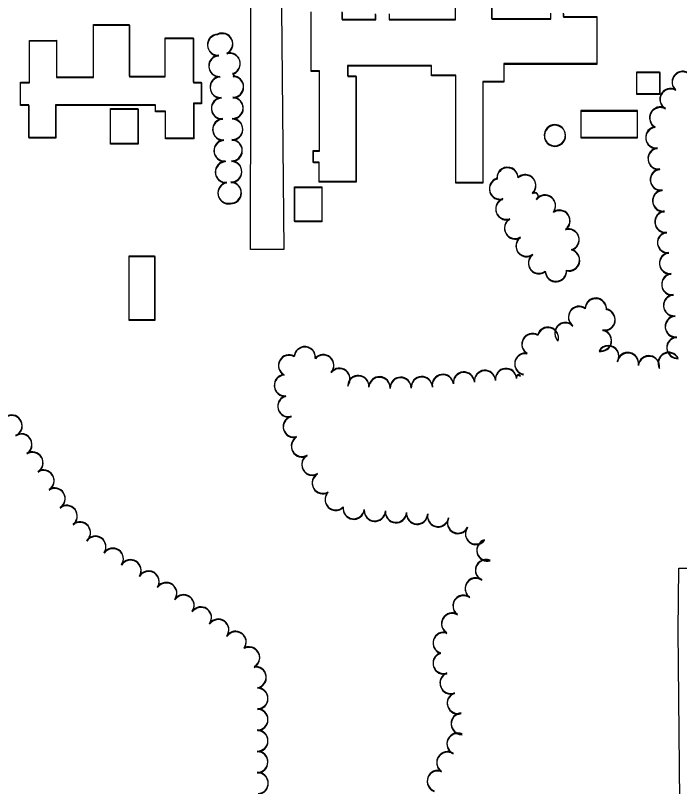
# Model space of a CAD drawing. Extents: x -25029 to 2274964, y -81170 to 687028.
# Drawn here: x 3240 to 3866, y -66164 to -65436 of the extents above; entities that cross this region are included whole.
import ezdxf

# ---------------------------------------------------------------- set-up
doc = ezdxf.new("R2010")
doc.units = 0
for name, color, linetype in [('81911BEA - RW_X_Fee_RW', 7, 'Continuous'), ('BLDG', 7, 'Continuous'), ('ROAD', 7, 'Continuous'), ('TREES', 7, 'Continuous')]:
    doc.layers.add(name, color=color, linetype=linetype)

msp = doc.modelspace()

# ---------------------------------------------------------------- linework, layer by layer
at = {"layer": '81911BEA - RW_X_Fee_RW'}
msp.add_line((3865.43, -65957.84), (3890.43, -65958.05), dxfattribs=at)
msp.add_lwpolyline([(3868.94, -66444.33), (3867.04, -66241.87), (3864.93, -66016.69), (3865.43, -65957.84)], dxfattribs=at)
at = {"layer": 'BLDG'}
for points in [[(3592.18, -65434.68), (3592.18, -65439.64), (3654.77, -65439.63), (3654.77, -65420.72)], [(3592.3, -65435.33), (3592.3, -65440.29), (3654.89, -65440.29), (3654.89, -65421.38)], [(3688.89, -65420.71), (3688.89, -65438.99), (3744.79, -65438.99), (3744.79, -65434.04)], [(3689.01, -65421.38), (3689.01, -65439.66), (3744.91, -65439.66), (3744.91, -65434.71)], [(3756.52, -65434.04), (3756.52, -65437.14), (3788.11, -65437.13), (3788.12, -65481.65), (3700.42, -65481.66), (3700.42, -65498.57), (3680.59, -65498.58), (3680.6, -65593.91), (3655.07, -65593.91), (3655.06, -65492.64), (3632.1, -65492.64), (3632.1, -65483.25), (3553, -65483.26), (3553, -65493.14), (3560.88, -65493.14), (3560.89, -65592.99), (3526.19, -65592.99), (3526.19, -65574.56), (3520.66, -65574.56), (3520.66, -65563.62), (3526.38, -65563.62), (3526.37, -65488.56), (3518.54, -65488.56), (3518.53, -65432.72)], [(3756.64, -65434.71), (3756.64, -65437.81), (3788.23, -65437.81), (3788.23, -65482.33), (3700.53, -65482.33), (3700.53, -65499.24), (3680.7, -65499.24), (3680.7, -65594.57), (3655.17, -65594.57), (3655.17, -65493.3), (3632.21, -65493.3), (3632.21, -65483.91), (3553.11, -65483.91), (3553.11, -65493.79), (3560.99, -65493.79), (3560.99, -65593.64), (3526.29, -65593.64), (3526.29, -65575.21), (3520.76, -65575.21), (3520.76, -65564.27), (3526.48, -65564.27), (3526.48, -65489.21), (3518.65, -65489.21), (3518.65, -65433.37)], [(3547.7, -65432.72), (3547.7, -65439.78), (3579.37, -65439.78), (3579.37, -65434.68)], [(3547.82, -65433.37), (3547.82, -65440.43), (3579.49, -65440.43), (3579.49, -65435.33)]]:
    msp.add_lwpolyline(points, dxfattribs=at)
for points in [[(3278.28, -65459.63), (3278.28, -65494.17), (3313.22, -65494.17), (3313.21, -65444.6), (3346.99, -65444.6), (3347, -65493.33), (3380.82, -65493.32), (3380.82, -65457.37), (3407.34, -65457.37), (3407.34, -65499.22), (3414.92, -65499.22), (3414.92, -65519.06), (3407.7, -65519.06), (3407.71, -65552.12), (3381.1, -65552.12), (3381.09, -65526.4), (3371.73, -65526.4), (3371.73, -65520.59), (3277.5, -65520.6), (3277.51, -65551.49), (3252.33, -65551.5), (3252.32, -65520.49), (3244.3, -65520.49), (3244.3, -65499.13), (3252.87, -65499.13), (3252.87, -65459.64)], [(3278.39, -65460.25), (3278.39, -65494.79), (3313.33, -65494.79), (3313.33, -65445.22), (3347.11, -65445.22), (3347.11, -65493.95), (3380.93, -65493.95), (3380.93, -65458), (3407.45, -65458), (3407.45, -65499.85), (3415.03, -65499.85), (3415.03, -65519.69), (3407.81, -65519.69), (3407.81, -65552.75), (3381.2, -65552.75), (3381.2, -65527.03), (3371.84, -65527.03), (3371.84, -65521.22), (3277.61, -65521.22), (3277.61, -65552.11), (3252.43, -65552.11), (3252.43, -65521.1), (3244.41, -65521.1), (3244.41, -65499.74), (3252.98, -65499.74), (3252.98, -65460.25)], [(3847.38, -65489.31), (3847.38, -65510.17), (3825.84, -65510.18), (3825.84, -65489.32)], [(3847.49, -65490), (3847.49, -65510.86), (3825.95, -65510.86), (3825.95, -65490)], [(3355.2, -65524.06), (3355.21, -65557.12), (3329.3, -65557.13), (3329.29, -65524.07)], [(3355.31, -65524.69), (3355.31, -65557.75), (3329.4, -65557.75), (3329.4, -65524.69)], [(3773.11, -65550.94), (3826.5, -65550.94), (3826.49, -65526.03), (3773.1, -65526.03)], [(3773.21, -65551.62), (3826.6, -65551.62), (3826.6, -65526.71), (3773.21, -65526.71)], [(3528.59, -65597.9), (3528.6, -65630.38), (3502.98, -65630.39), (3502.97, -65597.91)], [(3528.69, -65598.55), (3528.69, -65631.03), (3503.07, -65631.03), (3503.07, -65598.55)], [(3370.89, -65663.15), (3370.9, -65723.5), (3346.94, -65723.51), (3346.93, -65663.16)], [(3370.98, -65663.78), (3370.98, -65724.13), (3347.02, -65724.13), (3347.02, -65663.78)]]:
    msp.add_lwpolyline(points, close=True, dxfattribs=at)
at = {"layer": 'ROAD'}
msp.add_lwpolyline([(3489.79, -65332.41), (3492.89, -65657.1), (3461.5, -65657.12), (3462.16, -65335.6)], dxfattribs=at)
at = {"layer": 'TREES'}
for centre, radius, start, end in [((3430.79, -65463.7), 10, 93.20438, 273.20438), ((3430.9, -65464.34), 10, 93.19738, 273.19738), ((3434.57, -65462.72), 10, 295.72112, 115.72112), ((3434.68, -65463.36), 10, 295.71412, 115.71412), ((3431.96, -65483.66), 10, 93.52167, 273.52167), ((3432.07, -65484.3), 10, 93.51467, 273.51467), ((3441.59, -65481.36), 10, 285.56924, 105.56924), ((3441.7, -65482), 10, 285.56224, 105.56224), ((3444.61, -65492.17), 1.22, 285.56925, 105.56925), ((3444.71, -65492.81), 1.22, 285.56225, 105.56225), ((3869.21, -65498.78), 10, 48.40244, 228.40244), ((3869.32, -65499.47), 10, 48.39544, 228.39544), ((3433.19, -65503.62), 10, 93.52167, 273.52167), ((3433.29, -65504.26), 10, 93.51467, 273.51467), ((3444.81, -65503.34), 10, 269.29969, 89.29969), ((3444.91, -65503.98), 10, 269.29269, 89.29269), ((3857.71, -65514.99), 10, 60.85559, 240.85559), ((3857.81, -65515.68), 10, 60.84859, 240.84859), ((3444.46, -65523.34), 10, 268.7078, 88.7078), ((3434.42, -65523.59), 10, 93.52167, 273.52167), ((3434.52, -65524.23), 10, 93.51467, 273.51467), ((3444.56, -65523.98), 10, 268.7008, 88.7008), ((3847.99, -65532.47), 10, 61.03277, 241.03277), ((3848.09, -65533.16), 10, 61.02577, 241.02577), ((3435.65, -65543.55), 10, 93.52167, 273.52167), ((3435.75, -65544.19), 10, 93.51467, 273.51467), ((3444.01, -65543.34), 10, 268.70779, 88.70779), ((3444.11, -65543.98), 10, 268.70079, 88.70079), ((3748.54, -65549.19), 10, 327.07986, 147.07986), ((3748.64, -65549.86), 10, 327.07286, 147.07286), ((3844.24, -65551.16), 10, 96.25503, 276.25503), ((3844.34, -65551.85), 10, 96.24803, 276.24803), ((3748.54, -65549.19), 10, 147.07986, 327.07986), ((3748.64, -65549.86), 10, 147.07286, 327.07286), ((3436.88, -65563.51), 10, 93.52167, 273.52167), ((3436.97, -65564.15), 10, 93.51467, 273.51467), ((3443.56, -65563.33), 10, 268.7078, 88.7078), ((3443.66, -65563.97), 10, 268.7008, 88.7008), ((3846.42, -65571.04), 10, 96.25503, 276.25503), ((3846.51, -65571.73), 10, 96.24803, 276.24803), ((3438.12, -65583.68), 10, 93.53376, 273.53376), ((3438.21, -65584.32), 10, 93.52676, 273.52676), ((3437.5, -65573.6), 0.104, 93.52168, 273.5217), ((3437.59, -65574.24), 0.104, 93.51468, 273.5147), ((3443.11, -65583.33), 10, 268.70779, 88.70779), ((3443.2, -65583.97), 10, 268.70079, 88.70079), ((3703.9, -65589.37), 10, 2.88435, 182.88435), ((3703.99, -65590.05), 10, 2.87735, 182.87735), ((3848.6, -65590.93), 10, 96.25504, 276.25504), ((3848.69, -65591.62), 10, 96.24804, 276.24804), ((3442.66, -65603.32), 10, 268.7078, 88.7078), ((3696.72, -65599.47), 10, 106.31131, 286.31131), ((3696.81, -65600.15), 10, 106.30431, 286.30431), ((3720.58, -65596.3), 10, 312.02608, 132.02608), ((3720.68, -65596.97), 10, 312.01908, 132.01908), ((3440.59, -65603.49), 10, 100.6508, 280.6508), ((3440.68, -65604.13), 10, 100.6438, 280.6438), ((3442.75, -65603.96), 10, 268.7008, 88.7008), ((3729.27, -65606.58), 3.48, 304.92189, 124.92188), ((3729.36, -65607.25), 3.48, 304.91489, 124.91488), ((3739.22, -65615.48), 10, 322.73428, 142.73428), ((3739.31, -65616.16), 10, 322.72728, 142.72728), ((3850.78, -65610.81), 10, 96.25503, 276.25503), ((3850.87, -65611.5), 10, 96.24803, 276.24803), ((3702.75, -65618.54), 10, 108.79353, 288.79353), ((3702.84, -65619.21), 10, 108.78653, 288.78653), ((3752.85, -65629.77), 10, 304.58551, 124.58551), ((3752.94, -65630.45), 10, 304.57851, 124.57851), ((3852.95, -65630.69), 10, 96.25504, 276.25504), ((3853.04, -65631.38), 10, 96.24804, 276.24804), ((3711.03, -65636.63), 10, 120.38871, 300.38871), ((3711.12, -65637.31), 10, 120.38171, 300.38171), ((3761.45, -65647.57), 10, 286.97165, 106.97165), ((3761.53, -65648.25), 10, 286.96465, 106.96465), ((3855.1, -65650.25), 9.68, 96.25503, 276.25503), ((3855.18, -65650.94), 9.68, 96.24803, 276.24803), ((3721.87, -65653.42), 10, 125.26796, 305.26796), ((3721.95, -65654.1), 10, 125.26096, 305.26096), ((3761.95, -65666.84), 10, 256.03753, 76.03753), ((3762.04, -65667.52), 10, 256.03053, 76.03053), ((3733.61, -65669.61), 10, 126.61878, 306.61878), ((3733.69, -65670.29), 10, 126.61178, 306.61178), ((3857.23, -65669.82), 10, 96.18999, 276.18999), ((3857.32, -65670.51), 10, 96.18299, 276.18299), ((3749.55, -65677.09), 10, 183.14866, 3.14866), ((3749.64, -65677.77), 10, 183.14166, 3.14166), ((3859.32, -65689.71), 10, 95.7957, 275.7957), ((3859.4, -65690.4), 10, 95.7887, 275.7887), ((3861.14, -65709.62), 10, 94.64676, 274.64676), ((3861.22, -65710.31), 10, 94.63976, 274.63976), ((3787.21, -65712.86), 10, 357.89902, 177.89902), ((3787.29, -65713.54), 10, 357.89202, 177.89202), ((3771.38, -65720.62), 10, 54.29834, 234.29834), ((3771.46, -65721.3), 10, 54.29134, 234.29134), ((3795.48, -65723.08), 10, 260.04114, 80.04114), ((3795.55, -65723.76), 10, 260.03414, 80.03414), ((3862.71, -65729.56), 10, 94.33981, 274.33981), ((3862.78, -65730.25), 10, 94.33281, 274.33281), ((3741.98, -65740.31), 10, 344.02133, 164.02133), ((3742.06, -65740.99), 10, 344.01433, 164.01433), ((3758.57, -65735.9), 10, 45.76687, 225.76687), ((3758.65, -65736.58), 10, 45.75987, 225.75987), ((3727.43, -65746.26), 10, 60.40873, 240.40873), ((3727.51, -65746.93), 10, 60.40173, 240.40173), ((3792.01, -65742.77), 10, 259.9846, 79.9846), ((3792.08, -65743.46), 10, 259.9776, 79.9776), ((3864.18, -65749.51), 10, 94.13673, 274.13673), ((3864.26, -65750.2), 10, 94.12973, 274.12973), ((3512.57, -65758.61), 10, 354.43073, 174.43073), ((3512.65, -65759.26), 10, 354.42373, 174.42373), ((3798.95, -65757.58), 10, 330.26322, 150.26322), ((3799.02, -65758.27), 10, 330.25622, 150.25622), ((3497.8, -65766.4), 10, 61.19135, 241.19135), ((3497.87, -65767.05), 10, 61.18435, 241.18435), ((3530, -65766.23), 10, 318.31777, 138.31776), ((3530.07, -65766.88), 10, 318.31077, 138.31076), ((3720.68, -65764.79), 10, 79.54567, 259.54567), ((3720.75, -65765.46), 10, 79.53867, 259.53867), ((3817.5, -65764.21), 10, 350.40651, 170.40651), ((3817.57, -65764.9), 10, 350.39951, 170.39951), ((3837.26, -65767.29), 10, 351.89586, 171.89586), ((3837.33, -65767.97), 10, 351.88886, 171.88886), ((3856.03, -65764.09), 10, 27.43766, 207.43766), ((3856.1, -65764.78), 10, 27.43066, 207.43066), ((3493.81, -65785.13), 10, 94.73908, 274.73908), ((3545.28, -65779.11), 10, 321.43945, 141.43945), ((3545.35, -65779.77), 10, 321.43245, 141.43245), ((3642.88, -65784.85), 10, 8.87247, 188.87247), ((3642.95, -65785.52), 10, 8.86547, 188.86547), ((3662.68, -65782.55), 9.95, 4.39306, 184.39306), ((3662.75, -65783.22), 9.95, 4.38606, 184.38606), ((3682.57, -65781.02), 10, 4.39306, 184.39306), ((3682.64, -65781.69), 10, 4.38606, 184.38606), ((3702.49, -65779.24), 10, 5.84544, 185.84544), ((3702.56, -65779.91), 10, 5.83844, 185.83844), ((3714.3, -65777.44), 2.02, 22.7909, 202.7909), ((3493.88, -65785.78), 10, 94.73208, 274.73208), ((3563.09, -65785.94), 10, 356.61822, 176.61822), ((3563.15, -65786.59), 10, 356.61122, 176.61122), ((3583.05, -65787.11), 10, 356.63921, 176.63921), ((3583.12, -65787.77), 10, 356.63221, 176.63221), ((3603.03, -65787.57), 10, 0.72791, 180.72791), ((3603.1, -65788.23), 10, 0.72091, 180.72091), ((3623.02, -65786.92), 10, 3.01172, 183.01172), ((3623.09, -65787.58), 10, 3.00472, 183.00472), ((3714.37, -65778.11), 2.02, 22.7839, 202.7839), ((3497.14, -65804.78), 10, 104.52663, 284.52663), ((3497.21, -65805.42), 10, 104.51963, 284.51963), ((3235.91, -65823.28), 10, 293.70331, 113.70331), ((3235.97, -65823.9), 10, 293.69631, 113.69631), ((3502.25, -65824.11), 10, 105.08288, 285.08288), ((3502.32, -65824.76), 10, 105.07588, 285.07588), ((3245.13, -65840.98), 10, 301.35994, 121.35994), ((3245.19, -65841.59), 10, 301.35294, 121.35294), ((3509.84, -65842.44), 10, 119.89787, 299.89787), ((3509.9, -65843.09), 10, 119.89087, 299.89087), ((3255.57, -65858.03), 10, 301.59373, 121.59373), ((3255.63, -65858.65), 10, 301.58673, 121.58673), ((3519.68, -65859.85), 10, 119.03797, 299.03798), ((3519.74, -65860.5), 10, 119.03097, 299.03098), ((3266.05, -65875.07), 10, 301.59373, 121.59373), ((3266.11, -65875.69), 10, 301.58673, 121.58673), ((3529.6, -65877.22), 10, 120.41604, 300.41604), ((3529.65, -65877.87), 10, 120.40904, 300.40904), ((3276.53, -65892.1), 10, 301.59373, 121.59373), ((3276.59, -65892.72), 10, 301.58673, 121.58673), ((3541.78, -65892.87), 10, 135.37117, 315.37117), ((3541.83, -65893.52), 10, 135.36417, 315.36417), ((3287.9, -65908.52), 10, 307.82024, 127.82024), ((3287.95, -65909.14), 10, 307.81324, 127.81324), ((3558.8, -65901.24), 10, 172.23971, 352.23971), ((3558.86, -65901.9), 10, 172.23271, 352.23271), ((3578.69, -65903.26), 10, 176.1502, 356.1502), ((3578.74, -65903.92), 10, 176.1432, 356.1432), ((3598.64, -65904.61), 10, 176.1502, 356.1502), ((3598.7, -65905.26), 10, 176.1432, 356.1432), ((3618.59, -65906.01), 10, 175.77871, 355.77871), ((3618.65, -65906.67), 10, 175.77171, 355.77171), ((3638.41, -65908.51), 10, 169.85171, 349.85171), ((3638.46, -65909.18), 10, 169.84471, 349.84471), ((3657.18, -65914.77), 10, 153.25145, 333.25145), ((3657.24, -65915.44), 10, 153.24445, 333.24445), ((3300.39, -65924.14), 10, 309.49427, 129.49427), ((3300.44, -65924.76), 10, 309.48727, 129.48727), ((3674.18, -65925.18), 10, 143.82609, 323.82609), ((3674.24, -65925.85), 10, 143.81909, 323.81909), ((3314.96, -65937.56), 10, 325.21053, 145.21053), ((3315.01, -65938.19), 10, 325.20353, 145.20353), ((3684.91, -65940.72), 10, 105.38983, 285.38983), ((3684.96, -65941.39), 10, 105.38283, 285.38283), ((3331.42, -65948.93), 10, 325.52972, 145.52972), ((3331.47, -65949.55), 10, 325.52272, 145.52272), ((3348.16, -65959.86), 10, 328.14719, 148.14719), ((3683.61, -65959.55), 10, 66.70763, 246.70763), ((3683.66, -65960.22), 10, 66.70063, 246.70063), ((3348.21, -65960.49), 10, 328.14019, 148.14019), ((3365.17, -65970.38), 10, 328.42177, 148.42177), ((3365.22, -65971.01), 10, 328.41477, 148.41477), ((3381.87, -65981.37), 10, 324.85672, 144.85672), ((3381.91, -65982), 10, 324.84972, 144.84972), ((3673.9, -65976.91), 10, 54.88415, 234.88415), ((3673.95, -65977.58), 10, 54.87715, 234.87715), ((3398.22, -65992.88), 10, 324.85672, 144.85672), ((3398.27, -65993.52), 10, 324.84972, 144.84972), ((3662.4, -65993.27), 10, 54.88415, 234.88415), ((3662.44, -65993.94), 10, 54.87715, 234.87715), ((3414.58, -66004.39), 10, 324.85672, 144.85672), ((3414.62, -66005.03), 10, 324.84972, 144.84972), ((3651.68, -66010.13), 10, 60.22593, 240.22593), ((3651.72, -66010.8), 10, 60.21893, 240.21893), ((3430.93, -66015.91), 10, 324.85672, 144.85672), ((3430.97, -66016.55), 10, 324.84972, 144.84972), ((3447.29, -66027.42), 10, 324.85672, 144.85672), ((3447.33, -66028.06), 10, 324.84972, 144.84972), ((3643.63, -66028.32), 10, 72.04139, 252.04139), ((3643.67, -66028.99), 10, 72.03439, 252.03439), ((3460.08, -66042.05), 10, 297.4931, 117.49311), ((3460.12, -66042.69), 10, 297.4861, 117.48611), ((3643.6, -66047.36), 10, 107.79374, 287.79374), ((3643.64, -66048.02), 10, 107.78674, 287.78674), ((3466.28, -66060.79), 10, 279.13353, 99.13353), ((3466.32, -66061.43), 10, 279.12653, 99.12653), ((3650.19, -66066.24), 10, 110.68348, 290.68348), ((3650.23, -66066.9), 10, 110.67648, 290.67648), ((3467.85, -66080.66), 10, 269.90476, 89.90476), ((3467.89, -66081.31), 10, 269.89776, 89.89776), ((3657.01, -66085.04), 10, 109.16355, 289.16355), ((3657.04, -66085.7), 10, 109.15655, 289.15655), ((3467.82, -66100.66), 10, 269.90476, 89.90476), ((3467.85, -66101.31), 10, 269.89776, 89.89776), ((3660.65, -66104.48), 10, 92.03896, 272.03896), ((3660.68, -66105.14), 10, 92.03196, 272.03196), ((3467.79, -66120.66), 10, 269.90476, 89.90476), ((3467.82, -66121.31), 10, 269.89776, 89.89776), ((3656.74, -66123.52), 10, 64.80326, 244.80326), ((3656.77, -66124.19), 10, 64.79626, 244.79626), ((3467.75, -66140.66), 10, 269.90476, 89.90476), ((3467.78, -66141.31), 10, 269.89776, 89.89776), ((3647.11, -66141), 10, 57.49864, 237.49864), ((3647.14, -66141.67), 10, 57.49164, 237.49164), ((3468.18, -66160.65), 10, 272.50418, 92.50418), ((3468.2, -66161.3), 10, 272.49718, 92.49718), ((3638.17, -66158.78), 10, 69.07746, 249.07746), ((3638.19, -66159.44), 10, 69.07046, 249.07046)]:
    msp.add_arc(centre, radius, start, end, dxfattribs=at)

doc.saveas('drawing.dxf')
